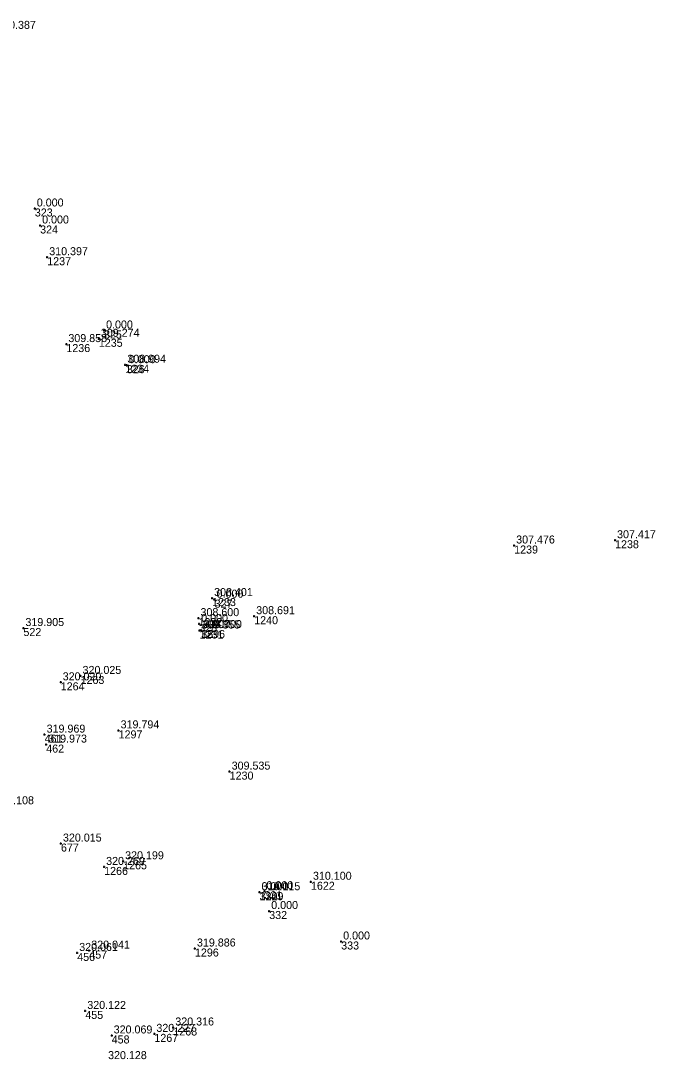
# Model space of a CAD drawing. Extents: x -829398 to -819400, y -1074439 to -1067977.
# Drawn here: x -820828.2 to -820733.1, y -1070384.3 to -1070228.6 of the extents above; entities that cross this region are included whole.
import ezdxf

# ---------------------------------------------------------------- set-up
doc = ezdxf.new("R2010")
doc.units = 0
for name, color, linetype in [('Vrstva 60', 7, 'Continuous'), ('Vrstva 61', 7, 'Continuous'), ('Čísla bodů_doměření_2012', 7, 'Continuous')]:
    doc.layers.add(name, color=color, linetype=linetype)

# ---------------------------------------------------------------- blocks, each defined once
blk = doc.blocks.new('BOD')
at = {"layer": 'Čísla bodů_doměření_2012'}
for p, q in [((-0.15, 0), (0.15, 0)), ((0, -0.15), (0, 0.15))]:
    blk.add_line(p, q, dxfattribs=at)

msp = doc.modelspace()

# ---------------------------------------------------------------- block references
at = {"layer": 'Vrstva 60'}
for p in [(-820826.1, -1070256.7), (-820825.3, -1070259.25), (-820824.235, -1070264.006), (-820824.235, -1070264.006), (-820815.71, -1070274.99), (-820816.498, -1070276.239), (-820816.498, -1070276.239), (-820821.367, -1070277.034), (-820821.367, -1070277.034), (-820812.528, -1070280.13), (-820812.528, -1070280.13), (-820812.3, -1070280.2), (-820754.22, -1070307.24), (-820754.22, -1070307.24), (-820739.09, -1070306.45), (-820739.09, -1070306.45), (-820799.512, -1070315.121), (-820799.512, -1070315.121), (-820799.14, -1070315.36), (-820801.555, -1070318.13), (-820801.555, -1070318.13), (-820793.2, -1070317.84), (-820793.2, -1070317.84), (-820827.808, -1070319.618), (-820827.808, -1070319.618), (-820801.45, -1070319), (-820801.391, -1070319.984), (-820801.391, -1070319.984), (-820801.15, -1070319.91), (-820801.15, -1070319.91), (-820801.15, -1070319.91), (-820822.217, -1070327.756), (-820822.217, -1070327.756), (-820819.237, -1070326.798), (-820819.237, -1070326.798), (-820824.626, -1070335.596), (-820824.626, -1070335.596), (-820813.534, -1070334.962), (-820813.534, -1070334.962), (-820824.385, -1070337.093), (-820824.385, -1070337.093), (-820796.881, -1070341.145), (-820796.881, -1070341.145), (-820822.178, -1070351.935), (-820822.178, -1070351.935), (-820815.702, -1070355.437), (-820815.702, -1070355.437), (-820812.852, -1070354.593), (-820812.852, -1070354.593), (-820791.67, -1070359.08), (-820784.69, -1070357.66), (-820784.69, -1070357.66), (-820792.39, -1070359.23), (-820792.39, -1070359.23), (-820792.39, -1070359.23), (-820790.95, -1070362.05), (-820780.16, -1070366.62), (-820819.738, -1070368.338), (-820819.738, -1070368.338), (-820817.936, -1070367.989), (-820817.936, -1070367.989), (-820802.084, -1070367.671), (-820802.084, -1070367.671), (-820818.529, -1070377.035), (-820818.529, -1070377.035), (-820814.572, -1070380.708), (-820814.572, -1070380.708), (-820808.171, -1070380.473), (-820808.171, -1070380.473), (-820805.33, -1070379.515), (-820805.33, -1070379.515)]:
    msp.add_blockref('BOD', p, dxfattribs=at)

# ---------------------------------------------------------------- texts
for s, p in [('323', (-820826.1, -1070257.9)), ('324', (-820825.3, -1070260.45)), ('1237', (-820824.235, -1070265.206)), ('1235', (-820816.498, -1070277.439)), ('325', (-820815.71, -1070276.19)), ('1236', (-820821.367, -1070278.234)), ('1234', (-820812.528, -1070281.33)), ('326', (-820812.3, -1070281.4)), ('1239', (-820754.22, -1070308.44)), ('1238', (-820739.09, -1070307.65)), ('1233', (-820799.512, -1070316.321)), ('327', (-820799.14, -1070316.56)), ('1232', (-820801.555, -1070319.33)), ('1240', (-820793.2, -1070319.04)), ('522', (-820827.808, -1070320.818)), ('522', (-820827.808, -1070320.818)), ('328', (-820801.45, -1070320.2)), ('1231', (-820801.391, -1070321.184)), ('329', (-820801.15, -1070321.11)), ('1596', (-820801.15, -1070321.11)), ('1264', (-820822.217, -1070328.956)), ('1263', (-820819.237, -1070327.998)), ('461', (-820824.626, -1070336.796)), ('461', (-820824.626, -1070336.796)), ('1297', (-820813.534, -1070336.162)), ('462', (-820824.385, -1070338.293)), ('462', (-820824.385, -1070338.293)), ('1230', (-820796.881, -1070342.345)), ('677', (-820822.178, -1070353.135)), ('677', (-820822.178, -1070353.135)), ('1266', (-820815.702, -1070356.637)), ('1265', (-820812.852, -1070355.793)), ('1622', (-820784.69, -1070358.86)), ('330', (-820792.39, -1070360.43)), ('1229', (-820792.39, -1070360.43)), ('331', (-820791.67, -1070360.28)), ('332', (-820790.95, -1070363.25)), ('333', (-820780.16, -1070367.82)), ('456', (-820819.738, -1070369.538)), ('456', (-820819.738, -1070369.538)), ('457', (-820817.936, -1070369.189)), ('457', (-820817.936, -1070369.189)), ('1296', (-820802.084, -1070368.871)), ('455', (-820818.529, -1070378.235)), ('455', (-820818.529, -1070378.235)), ('458', (-820814.572, -1070381.908)), ('458', (-820814.572, -1070381.908)), ('1267', (-820808.171, -1070381.673)), ('1268', (-820805.33, -1070380.715))]:
    msp.add_text(s, height=1.2, dxfattribs=at).set_placement(p)
at = {"layer": 'Vrstva 61'}
for s, p in [('310.387', (-820831.739, -1070229.769)), ('0.000', (-820825.8, -1070256.4)), ('0.000', (-820825, -1070258.95)), ('310.397', (-820823.935, -1070263.706)), ('309.274', (-820816.198, -1070275.939)), ('0.000', (-820815.41, -1070274.69)), ('309.858', (-820821.067, -1070276.734)), ('308.994', (-820812.228, -1070279.83)), ('0.000', (-820812, -1070279.9)), ('307.476', (-820753.92, -1070306.94)), ('307.417', (-820738.79, -1070306.15)), ('308.401', (-820799.212, -1070314.821)), ('0.000', (-820798.84, -1070315.06)), ('308.600', (-820801.255, -1070317.83)), ('308.691', (-820792.9, -1070317.54)), ('319.905', (-820827.508, -1070319.318)), ('0.000', (-820801.15, -1070318.7)), ('309.355', (-820801.091, -1070319.684)), ('308.700', (-820800.85, -1070319.61)), ('0.000', (-820800.85, -1070319.61)), ('320.020', (-820821.917, -1070327.456)), ('320.025', (-820818.937, -1070326.498)), ('319.969', (-820824.326, -1070335.296)), ('319.794', (-820813.234, -1070334.662)), ('319.973', (-820824.085, -1070336.793)), ('309.535', (-820796.581, -1070340.845)), ('320.108', (-820832.026, -1070346.041)), ('320.015', (-820821.878, -1070351.635)), ('320.269', (-820815.402, -1070355.137)), ('320.199', (-820812.552, -1070354.293)), ('310.100', (-820784.39, -1070357.36)), ('310.115', (-820792.09, -1070358.93)), ('0.000', (-820792.09, -1070358.93)), ('0.000', (-820791.37, -1070358.78)), ('0.000', (-820790.65, -1070361.75)), ('0.000', (-820779.86, -1070366.32)), ('320.041', (-820817.636, -1070367.689)), ('319.886', (-820801.784, -1070367.371)), ('320.061', (-820819.438, -1070368.038)), ('320.122', (-820818.229, -1070376.735)), ('320.069', (-820814.272, -1070380.408)), ('320.227', (-820807.871, -1070380.173)), ('320.316', (-820805.03, -1070379.215)), ('320.128', (-820815.113, -1070384.258))]:
    msp.add_text(s, height=1.2, dxfattribs=at).set_placement(p)

doc.saveas('drawing.dxf')
